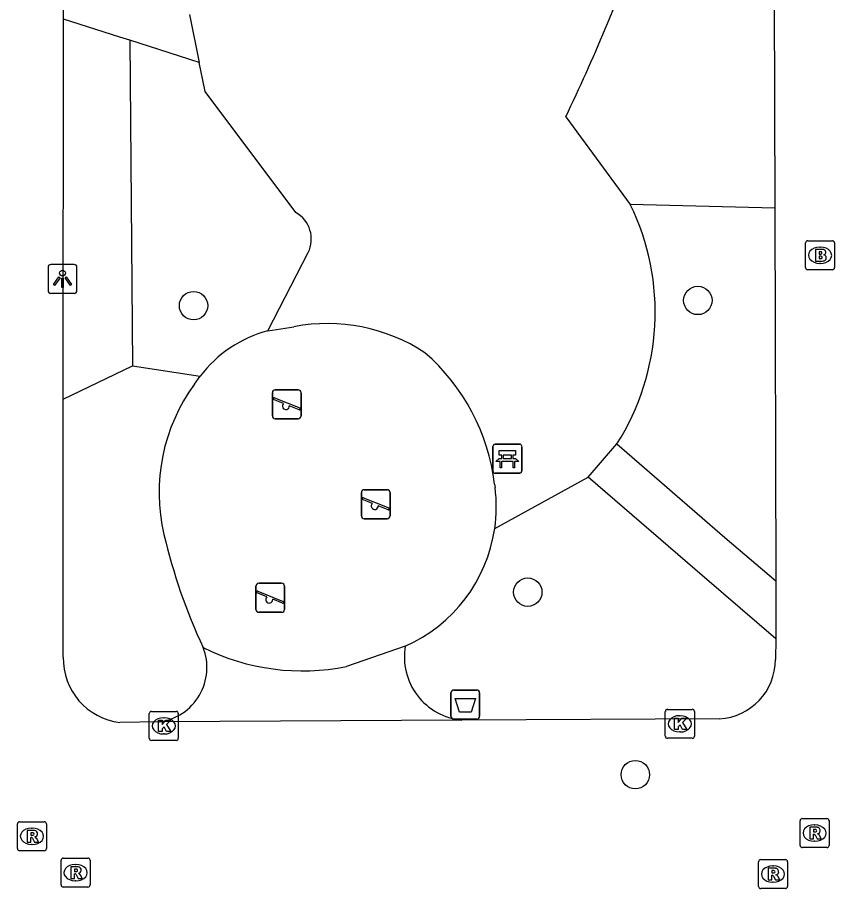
# Model space of a CAD drawing. Extents: x 160732 to 162105, y 387428 to 388479.
# Drawn here: x 161219.2 to 161247.38, y 387864.19 to 387894.24 of the extents above; entities that cross this region are included whole.
import ezdxf

# ---------------------------------------------------------------- set-up
doc = ezdxf.new("R2010")
doc.units = 0
for name, color, linetype in [('IMGEO_Afvalbak', 7, 'Continuous'), ('IMGEO_Bank', 7, 'Continuous'), ('IMGEO_Boom', 7, 'Continuous'), ('IMGEO_Brandkraan', 7, 'Continuous'), ('IMGEO_Groenvoorziening', 7, 'Continuous'), ('IMGEO_Kolk', 7, 'Continuous'), ('IMGEO_Lichtpunt', 7, 'Continuous'), ('IMGEO_Rioolput', 7, 'Continuous'), ('IMGEO_Speelvoorziening', 7, 'Continuous'), ('IMGEO_Voetpad_open', 7, 'Continuous')]:
    doc.layers.add(name, color=color, linetype=linetype)

msp = doc.modelspace()

# ---------------------------------------------------------------- linework, layer by layer
at = {"layer": 'IMGEO_Afvalbak'}
for p, q in [((161234.147, 387870.137), (161234.147, 387870.937)), ((161234.147, 387870.937), (161234.147, 387870.137)), ((161234.247, 387871.037), (161235.037, 387871.037)), ((161235.037, 387871.037), (161234.247, 387871.037)), ((161235.137, 387870.937), (161235.137, 387870.137)), ((161235.137, 387870.137), (161235.137, 387870.937)), ((161235.037, 387870.037), (161234.247, 387870.037)), ((161234.247, 387870.037), (161235.037, 387870.037))]:
    msp.add_line(p, q, dxfattribs=at)
msp.add_lwpolyline([(161234.29, 387870.751), (161234.994, 387870.751), (161234.845, 387870.281), (161234.439, 387870.281), (161234.29, 387870.751)], dxfattribs=at)
for centre, start, end in [((161234.247, 387870.937), 90, 180), ((161234.247, 387870.937), 90, 180), ((161235.037, 387870.937), 0, 90), ((161235.037, 387870.937), 360, 90), ((161234.247, 387870.137), 180, 270), ((161234.247, 387870.137), 180, 270), ((161235.037, 387870.137), 270, 0), ((161235.037, 387870.137), 270, 0)]:
    msp.add_arc(centre, 0.1, start, end, dxfattribs=at)
at = {"layer": 'IMGEO_Bank'}
for p, q in [((161235.595, 387878.595), (161235.595, 387879.436)), ((161235.595, 387879.436), (161235.595, 387878.595)), ((161235.67, 387879.52), (161236.511, 387879.52)), ((161236.511, 387879.52), (161235.67, 387879.52)), ((161236.595, 387879.445), (161236.595, 387878.604)), ((161236.595, 387878.604), (161236.595, 387879.445)), ((161235.904, 387879.026), (161235.904, 387879.132)), ((161235.948, 387879.132), (161235.948, 387879.026)), ((161236.236, 387879.138), (161235.954, 387879.138)), ((161236.242, 387879.026), (161236.242, 387879.132)), ((161236.286, 387879.132), (161236.286, 387879.026)), ((161236.292, 387878.918), (161235.899, 387878.918)), ((161235.954, 387879.02), (161236.236, 387879.02)), ((161236.52, 387878.52), (161235.679, 387878.52)), ((161235.679, 387878.52), (161236.52, 387878.52))]:
    msp.add_line(p, q, dxfattribs=at)
for points in [[(161235.898, 387879.138), (161235.812, 387879.138), (161235.812, 387879.299), (161236.375, 387879.299), (161236.375, 387879.138), (161236.292, 387879.138)], [(161235.842, 387878.918), (161235.7, 387878.918), (161235.812, 387879.02), (161235.898, 387879.02)], [(161235.892, 387878.911), (161235.892, 387878.704), (161235.849, 387878.704), (161235.849, 387878.911)], [(161236.292, 387879.02), (161236.375, 387879.02), (161236.487, 387878.918), (161236.348, 387878.918)], [(161236.342, 387878.911), (161236.342, 387878.704), (161236.298, 387878.704), (161236.298, 387878.911)]]:
    msp.add_lwpolyline(points, dxfattribs=at)
for centre, radius, start, end in [((161235.673, 387879.442), 0.0779, 92.4484, 184.2845), ((161235.673, 387879.442), 0.0779, 92.4484, 184.2845), ((161236.517, 387879.442), 0.0779, 2.4484, 94.2845), ((161236.517, 387879.442), 0.0779, 2.4484, 94.2845), ((161235.897, 387879.131), 0.00671, 2.8957, 87.1043), ((161235.954, 387879.131), 0.00671, 92.8957, 177.1043), ((161236.236, 387879.131), 0.00671, 2.8957, 87.1043), ((161236.293, 387879.131), 0.00671, 92.8957, 177.1043), ((161235.842, 387878.911), 0.00671, 2.8957, 87.1043), ((161235.899, 387878.911), 0.00671, 92.8957, 177.1043), ((161235.897, 387879.027), 0.00671, 272.8957, 357.1043), ((161235.954, 387879.027), 0.00671, 182.8957, 267.1043), ((161236.236, 387879.027), 0.00671, 272.8957, 357.1043), ((161236.293, 387879.027), 0.00671, 182.8957, 267.1043), ((161236.291, 387878.911), 0.00671, 2.8957, 87.1043), ((161236.348, 387878.911), 0.00671, 92.8957, 177.1043), ((161235.673, 387878.598), 0.0779, 182.4484, 274.2845), ((161235.673, 387878.598), 0.0779, 182.4484, 274.2845), ((161236.517, 387878.598), 0.0779, 272.4484, 4.2845), ((161236.517, 387878.598), 0.0779, 272.4484, 4.2845)]:
    msp.add_arc(centre, radius, start, end, dxfattribs=at)
at = {"layer": 'IMGEO_Boom'}
for centre in [(161225.272, 387884.297), (161242.663, 387884.477), (161236.799, 387874.415), (161240.507, 387868.119)]:
    msp.add_circle(centre, 0.489, dxfattribs=at)
at = {"layer": 'IMGEO_Brandkraan'}
for p, q in [((161246.377, 387885.609), (161246.377, 387886.461)), ((161246.452, 387886.535), (161247.304, 387886.535)), ((161246.865, 387886.315), (161246.89, 387886.315)), ((161247.378, 387886.461), (161247.378, 387885.609)), ((161246.888, 387885.755), (161246.863, 387885.755)), ((161247.304, 387885.535), (161246.452, 387885.535))]:
    msp.add_line(p, q, dxfattribs=at)
for points in [[(161246.377, 387885.609), (161246.377, 387886.461)], [(161246.452, 387886.535), (161247.304, 387886.535)], [(161247.378, 387886.461), (161247.378, 387885.609)], [(161246.725, 387886.235), (161246.725, 387885.835), (161246.938, 387885.835)], [(161246.956, 387886.235), (161246.725, 387886.235)], [(161246.904, 387886.154), (161246.85, 387886.154), (161246.85, 387886.078)], [(161246.85, 387886.078), (161246.903, 387886.078)], [(161246.912, 387886.002), (161246.85, 387886.002), (161246.85, 387885.921)], [(161246.85, 387885.921), (161246.912, 387885.921)], [(161247.304, 387885.535), (161246.452, 387885.535)]]:
    msp.add_lwpolyline(points, dxfattribs=at)
for centre, radius, start, end in [((161246.454, 387886.459), 0.0765, 91.552, 178.448), ((161246.454, 387886.459), 0.0765, 91.552, 178.448), ((161247.302, 387886.459), 0.0765, 1.552, 88.448), ((161247.302, 387886.459), 0.0765, 1.552, 88.448), ((161246.905, 387886.116), 0.0379, 267.8285, 90.9355), ((161246.913, 387885.961), 0.0404, 269.8759, 90.5077), ((161246.96, 387886.09), 0.145, 59.4692, 91.5367), ((161246.985, 387886.137), 0.0922, 285.5137, 58.1501), ((161246.99, 387885.945), 0.105, 301.3115, 78.989), ((161246.944, 387886.086), 0.251, 268.6676, 293.5347), ((161246.454, 387885.611), 0.0765, 181.552, 268.448), ((161246.454, 387885.611), 0.0765, 181.552, 268.448), ((161247.302, 387885.611), 0.0765, 271.552, 358.448), ((161247.302, 387885.611), 0.0765, 271.552, 358.448)]:
    msp.add_arc(centre, radius, start, end, dxfattribs=at)
for centre, major_axis, ratio, start_param, end_param in [((161246.864, 387886.035), (-0.387, 0.002), 0.722429, 4.712389, 7.853982), ((161246.889, 387886.035), (-0.39, 0.002), 0.717154, 1.570796, 4.712389)]:
    msp.add_ellipse(centre, major_axis=major_axis, ratio=ratio, start_param=start_param, end_param=end_param, dxfattribs=at)
at = {"layer": 'IMGEO_Groenvoorziening'}
for points in [[(161223.077, 387893.453), (161223.169, 387882.216)], [(161228.797, 387887.514), (161225.675, 387891.688), (161225.468, 387892.689)], [(161238.111, 387890.815), (161240.334, 387887.782)], [(161245.315, 387887.664), (161240.334, 387887.782)], [(161227.832, 387883.43), (161229.225, 387886.127)], [(161227.832, 387883.43), (161228.736, 387883.572)], [(161220.78, 387881.071), (161223.169, 387882.216)], [(161223.169, 387882.216), (161225.501, 387881.868)], [(161225.309, 387881.595), (161225.501, 387881.868)], [(161235.653, 387878.141), (161235.669, 387878.028)], [(161235.657, 387876.608), (161238.878, 387878.384)]]:
    msp.add_lwpolyline(points, dxfattribs=at)
for centre, radius, start, end in [((161173.98, 387921.364), 71.036, 334.52882, 339.88344), ((161232.731, 387884.069), 8.462, 327.5754, 26.028), ((161228.281, 387886.595), 1.053, 333.6024, 60.6959), ((161229.885, 387877.558), 6.123, 56.6584, 100.8194), ((161228.953, 387879.236), 4.341, 104.9695, 142.6825), ((161228.581, 387877.295), 7.122, 6.8184, 49.0296), ((161230.403, 387877.855), 6.32, 143.7193, 193.2491), ((161230.436, 387877.362), 5.276, 351.7811, 7.2505), ((161243.49, 387880.879), 19.75, 193.0853, 205.0916), ((161230.463, 387877.362), 5.249, 293.7312, 351.7411)]:
    msp.add_arc(centre, radius, start, end, dxfattribs=at)
at = {"layer": 'IMGEO_Kolk'}
for p, q in [((161241.617, 387870.373), (161242.469, 387870.373)), ((161223.746, 387869.377), (161223.746, 387870.229)), ((161223.821, 387870.303), (161224.673, 387870.303)), ((161224.234, 387870.083), (161224.259, 387870.083)), ((161224.747, 387870.229), (161224.747, 387869.377)), ((161241.542, 387869.447), (161241.542, 387870.299)), ((161242.03, 387870.153), (161242.055, 387870.153)), ((161242.543, 387870.299), (161242.543, 387869.447)), ((161224.257, 387869.523), (161224.232, 387869.523)), ((161242.053, 387869.593), (161242.028, 387869.593)), ((161224.673, 387869.303), (161223.821, 387869.303)), ((161242.469, 387869.373), (161241.617, 387869.373))]:
    msp.add_line(p, q, dxfattribs=at)
for points in [[(161241.617, 387870.373), (161242.469, 387870.373)], [(161223.746, 387869.377), (161223.746, 387870.229)], [(161223.821, 387870.303), (161224.673, 387870.303)], [(161224.747, 387870.229), (161224.747, 387869.377)], [(161241.542, 387869.447), (161241.542, 387870.299)], [(161241.863, 387870.073), (161241.986, 387870.073), (161241.986, 387869.922), (161242.116, 387870.073), (161242.28, 387870.073), (161242.134, 387869.922), (161242.287, 387869.673), (161242.135, 387869.673), (161242.05, 387869.837), (161241.986, 387869.77), (161241.986, 387869.673), (161241.863, 387869.673), (161241.863, 387870.073)], [(161242.543, 387870.299), (161242.543, 387869.447)], [(161224.067, 387870.003), (161224.19, 387870.003), (161224.19, 387869.852), (161224.32, 387870.003), (161224.484, 387870.003), (161224.338, 387869.852), (161224.491, 387869.603), (161224.339, 387869.603), (161224.254, 387869.767), (161224.19, 387869.7), (161224.19, 387869.603), (161224.067, 387869.603), (161224.067, 387870.003)], [(161224.673, 387869.303), (161223.821, 387869.303)], [(161242.469, 387869.373), (161241.617, 387869.373)]]:
    msp.add_lwpolyline(points, dxfattribs=at)
for centre, start, end in [((161241.619, 387870.297), 91.552, 178.448), ((161241.619, 387870.297), 91.552, 178.448), ((161242.467, 387870.297), 1.552, 88.448), ((161242.467, 387870.297), 1.552, 88.448), ((161223.823, 387870.227), 91.552, 178.448), ((161223.823, 387870.227), 91.552, 178.448), ((161224.671, 387870.227), 1.552, 88.448), ((161224.671, 387870.227), 1.552, 88.448), ((161241.619, 387869.449), 181.552, 268.448), ((161241.619, 387869.449), 181.552, 268.448), ((161242.467, 387869.449), 271.552, 358.448), ((161242.467, 387869.449), 271.552, 358.448), ((161223.823, 387869.379), 181.552, 268.448), ((161223.823, 387869.379), 181.552, 268.448), ((161224.671, 387869.379), 271.552, 358.448), ((161224.671, 387869.379), 271.552, 358.448)]:
    msp.add_arc(centre, 0.0765, start, end, dxfattribs=at)
for centre, major_axis, ratio, start_param, end_param in [((161224.233, 387869.803), (-0.387, 0.002), 0.722429, 4.712389, 7.853982), ((161224.258, 387869.803), (-0.39, 0.002), 0.717154, 1.570796, 4.712389), ((161242.029, 387869.873), (-0.387, 0.002), 0.722429, 4.712389, 7.853982), ((161242.054, 387869.873), (-0.39, 0.002), 0.717154, 1.570796, 4.712389)]:
    msp.add_ellipse(centre, major_axis=major_axis, ratio=ratio, start_param=start_param, end_param=end_param, dxfattribs=at)
at = {"layer": 'IMGEO_Lichtpunt'}
for p, q in [((161221.156, 387885.719), (161220.348, 387885.719)), ((161221.156, 387885.719), (161220.348, 387885.719)), ((161220.254, 387885.624), (161220.254, 387884.817)), ((161220.254, 387885.624), (161220.254, 387884.817)), ((161221.25, 387884.817), (161221.25, 387885.624)), ((161221.25, 387884.817), (161221.25, 387885.624)), ((161220.348, 387884.723), (161221.156, 387884.723)), ((161220.348, 387884.723), (161221.156, 387884.723))]:
    msp.add_line(p, q, dxfattribs=at)
for points in [[(161220.628, 387885.288), (161220.667, 387885.26), (161220.479, 387884.998), (161220.441, 387885.025), (161220.628, 387885.288)], [(161220.73, 387885.24), (161220.777, 387885.24), (161220.777, 387884.918), (161220.73, 387884.918), (161220.73, 387885.24)], [(161220.84, 387885.26), (161220.878, 387885.287), (161221.065, 387885.025), (161221.026, 387884.997), (161220.84, 387885.26)]]:
    msp.add_lwpolyline(points, dxfattribs=at)
msp.add_circle((161220.753, 387885.422), 0.0994, dxfattribs=at)
for centre, start, end in [((161220.348, 387885.624), 90, 180), ((161220.348, 387885.624), 90, 180), ((161221.156, 387885.624), 0, 90), ((161221.156, 387885.624), 0, 90), ((161220.348, 387884.817), 180, 270), ((161220.348, 387884.817), 180, 270), ((161221.156, 387884.817), 270, 0), ((161221.156, 387884.817), 270, 360)]:
    msp.add_arc(centre, 0.0946, start, end, dxfattribs=at)
at = {"layer": 'IMGEO_Rioolput'}
for p, q in [((161219.198, 387865.568), (161219.198, 387866.42)), ((161219.273, 387866.494), (161220.125, 387866.494)), ((161220.199, 387866.42), (161220.199, 387865.568)), ((161246.19, 387865.68), (161246.19, 387866.532)), ((161246.265, 387866.606), (161247.117, 387866.606)), ((161247.191, 387866.532), (161247.191, 387865.68)), ((161219.686, 387866.274), (161219.711, 387866.274)), ((161246.678, 387866.386), (161246.703, 387866.386)), ((161246.701, 387865.826), (161246.676, 387865.826)), ((161219.709, 387865.714), (161219.684, 387865.714)), ((161247.117, 387865.606), (161246.265, 387865.606)), ((161220.125, 387865.494), (161219.273, 387865.494)), ((161220.778, 387865.24), (161221.63, 387865.24)), ((161220.703, 387864.314), (161220.703, 387865.166)), ((161221.191, 387865.02), (161221.216, 387865.02)), ((161221.704, 387865.166), (161221.704, 387864.314)), ((161244.755, 387864.265), (161244.755, 387865.117)), ((161244.83, 387865.191), (161245.682, 387865.191)), ((161245.243, 387864.971), (161245.268, 387864.971)), ((161245.756, 387865.117), (161245.756, 387864.265)), ((161221.214, 387864.46), (161221.189, 387864.46)), ((161245.266, 387864.411), (161245.241, 387864.411)), ((161221.63, 387864.24), (161220.778, 387864.24)), ((161245.682, 387864.191), (161244.83, 387864.191))]:
    msp.add_line(p, q, dxfattribs=at)
for points in [[(161219.198, 387865.568), (161219.198, 387866.42)], [(161219.273, 387866.494), (161220.125, 387866.494)], [(161220.199, 387866.42), (161220.199, 387865.568)], [(161246.19, 387865.68), (161246.19, 387866.532)], [(161246.265, 387866.606), (161247.117, 387866.606)], [(161247.191, 387866.532), (161247.191, 387865.68)], [(161219.787, 387866.192), (161219.535, 387866.194), (161219.535, 387865.794)], [(161219.713, 387866.113), (161219.659, 387866.113), (161219.659, 387866.032)], [(161246.779, 387866.304), (161246.527, 387866.306), (161246.527, 387865.906)], [(161246.705, 387866.225), (161246.651, 387866.225), (161246.651, 387866.144)], [(161246.651, 387866.144), (161246.703, 387866.144)], [(161219.535, 387865.794), (161219.659, 387865.794), (161219.659, 387865.956), (161219.67, 387865.956)], [(161219.659, 387866.032), (161219.711, 387866.032)], [(161219.717, 387865.927), (161219.788, 387865.794), (161219.928, 387865.794), (161219.863, 387865.92)], [(161246.527, 387865.906), (161246.651, 387865.906), (161246.651, 387866.068), (161246.662, 387866.068)], [(161246.709, 387866.039), (161246.78, 387865.906), (161246.92, 387865.906), (161246.855, 387866.032)], [(161247.117, 387865.606), (161246.265, 387865.606)], [(161220.125, 387865.494), (161219.273, 387865.494)], [(161220.778, 387865.24), (161221.63, 387865.24)], [(161220.703, 387864.314), (161220.703, 387865.166)], [(161221.292, 387864.938), (161221.04, 387864.94), (161221.04, 387864.54)], [(161221.704, 387865.166), (161221.704, 387864.314)], [(161244.755, 387864.265), (161244.755, 387865.117)], [(161244.83, 387865.191), (161245.682, 387865.191)], [(161245.756, 387865.117), (161245.756, 387864.265)], [(161221.04, 387864.54), (161221.164, 387864.54), (161221.164, 387864.702), (161221.175, 387864.702)], [(161221.218, 387864.859), (161221.164, 387864.859), (161221.164, 387864.778)], [(161221.164, 387864.778), (161221.216, 387864.778)], [(161221.222, 387864.673), (161221.293, 387864.54), (161221.433, 387864.54), (161221.368, 387864.666)], [(161245.344, 387864.889), (161245.092, 387864.891), (161245.092, 387864.491)], [(161245.092, 387864.491), (161245.216, 387864.491), (161245.216, 387864.653), (161245.227, 387864.653)], [(161245.27, 387864.81), (161245.216, 387864.81), (161245.216, 387864.729)], [(161245.216, 387864.729), (161245.268, 387864.729)], [(161245.274, 387864.624), (161245.345, 387864.491), (161245.485, 387864.491), (161245.42, 387864.617)], [(161221.63, 387864.24), (161220.778, 387864.24)], [(161245.682, 387864.191), (161244.83, 387864.191)]]:
    msp.add_lwpolyline(points, dxfattribs=at)
for centre, radius, start, end in [((161219.275, 387866.418), 0.0765, 91.552, 178.448), ((161219.275, 387866.418), 0.0765, 91.552, 178.448), ((161220.123, 387866.418), 0.0765, 1.552, 88.448), ((161220.123, 387866.418), 0.0765, 1.552, 88.448), ((161246.267, 387866.53), 0.0765, 91.552, 178.448), ((161246.267, 387866.53), 0.0765, 91.552, 178.448), ((161247.115, 387866.53), 0.0765, 1.552, 88.448), ((161247.115, 387866.53), 0.0765, 1.552, 88.448), ((161219.719, 387866.017), 0.0964, 77.0061, 93.1865), ((161219.733, 387866.074), 0.0378, 276.6634, 79.6772), ((161219.786, 387866.082), 0.109, 350.3612, 89.416), ((161246.687, 387866.333), 0.19, 274.7715, 282.9687), ((161246.711, 387866.129), 0.0964, 77.0061, 93.1865), ((161246.725, 387866.186), 0.0378, 276.6634, 79.6772), ((161246.778, 387866.194), 0.109, 350.3612, 89.416), ((161246.776, 387866.194), 0.112, 277.5842, 350.9817), ((161219.669, 387865.903), 0.0533, 26.0293, 88.6989), ((161219.695, 387866.221), 0.19, 274.7715, 282.9687), ((161219.784, 387866.082), 0.112, 277.5842, 350.9817), ((161219.768, 387865.867), 0.108, 29.5134, 73.7905), ((161246.661, 387866.015), 0.0533, 26.0293, 88.6989), ((161246.76, 387865.979), 0.108, 29.5134, 73.7905), ((161219.275, 387865.57), 0.0765, 181.552, 268.448), ((161219.275, 387865.57), 0.0765, 181.552, 268.448), ((161220.123, 387865.57), 0.0765, 271.552, 358.448), ((161220.123, 387865.57), 0.0765, 271.552, 358.448), ((161246.267, 387865.682), 0.0765, 181.552, 268.448), ((161246.267, 387865.682), 0.0765, 181.552, 268.448), ((161247.115, 387865.682), 0.0765, 271.552, 358.448), ((161247.115, 387865.682), 0.0765, 271.552, 358.448), ((161220.78, 387865.164), 0.0765, 91.552, 178.448), ((161220.78, 387865.164), 0.0765, 91.552, 178.448), ((161221.628, 387865.164), 0.0765, 1.552, 88.448), ((161221.628, 387865.164), 0.0765, 1.552, 88.448), ((161221.291, 387864.828), 0.109, 350.3612, 89.416), ((161244.832, 387865.115), 0.0765, 91.552, 178.448), ((161244.832, 387865.115), 0.0765, 91.552, 178.448), ((161245.68, 387865.115), 0.0765, 1.552, 88.448), ((161245.68, 387865.115), 0.0765, 1.552, 88.448), ((161221.174, 387864.649), 0.0533, 26.0293, 88.6989), ((161221.2, 387864.967), 0.19, 274.7715, 282.9687), ((161221.224, 387864.763), 0.0964, 77.0061, 93.1865), ((161221.238, 387864.82), 0.0378, 276.6634, 79.6772), ((161221.289, 387864.828), 0.112, 277.5842, 350.9817), ((161221.273, 387864.613), 0.108, 29.5134, 73.7905), ((161245.226, 387864.6), 0.0533, 26.0293, 88.6989), ((161245.252, 387864.918), 0.19, 274.7715, 282.9687), ((161245.276, 387864.714), 0.0964, 77.0061, 93.1865), ((161245.29, 387864.771), 0.0378, 276.6634, 79.6772), ((161245.343, 387864.779), 0.109, 350.3612, 89.416), ((161245.341, 387864.779), 0.112, 277.5842, 350.9817), ((161245.325, 387864.564), 0.108, 29.5134, 73.7905), ((161220.78, 387864.316), 0.0765, 181.552, 268.448), ((161220.78, 387864.316), 0.0765, 181.552, 268.448), ((161221.628, 387864.316), 0.0765, 271.552, 358.448), ((161221.628, 387864.316), 0.0765, 271.552, 358.448), ((161244.832, 387864.267), 0.0765, 181.552, 268.448), ((161244.832, 387864.267), 0.0765, 181.552, 268.448), ((161245.68, 387864.267), 0.0765, 271.552, 358.448), ((161245.68, 387864.267), 0.0765, 271.552, 358.448)]:
    msp.add_arc(centre, radius, start, end, dxfattribs=at)
for centre, major_axis, ratio, start_param, end_param in [((161219.685, 387865.994), (-0.387, 0.002), 0.722429, 4.712389, 7.853982), ((161219.71, 387865.994), (-0.39, 0.002), 0.717154, 1.570796, 4.712389), ((161246.677, 387866.106), (-0.387, 0.002), 0.722429, 4.712389, 7.853982), ((161246.702, 387866.106), (-0.39, 0.002), 0.717154, 1.570796, 4.712389), ((161221.19, 387864.74), (-0.387, 0.002), 0.722429, 4.712389, 7.853982), ((161221.215, 387864.74), (-0.39, 0.002), 0.717154, 1.570796, 4.712389), ((161245.242, 387864.691), (-0.387, 0.002), 0.722429, 4.712389, 7.853982), ((161245.267, 387864.691), (-0.39, 0.002), 0.717154, 1.570796, 4.712389)]:
    msp.add_ellipse(centre, major_axis=major_axis, ratio=ratio, start_param=start_param, end_param=end_param, dxfattribs=at)
at = {"layer": 'IMGEO_Speelvoorziening'}
for p, q in [((161227.991, 387880.496), (161227.991, 387881.296)), ((161227.991, 387881.296), (161227.991, 387880.496)), ((161228.091, 387881.396), (161228.881, 387881.396)), ((161228.881, 387881.396), (161228.091, 387881.396)), ((161228.981, 387881.296), (161228.981, 387880.496)), ((161228.981, 387880.496), (161228.981, 387881.296)), ((161228.374, 387880.924), (161228.035, 387881.061)), ((161228.06, 387881.121), (161228.936, 387880.768)), ((161228.912, 387880.708), (161228.572, 387880.845)), ((161228.881, 387880.396), (161228.091, 387880.396)), ((161228.091, 387880.396), (161228.881, 387880.396)), ((161231.059, 387877.048), (161231.059, 387877.848)), ((161231.059, 387877.848), (161231.059, 387877.048)), ((161231.159, 387877.948), (161231.949, 387877.948)), ((161231.949, 387877.948), (161231.159, 387877.948)), ((161232.049, 387877.848), (161232.049, 387877.048)), ((161232.049, 387877.048), (161232.049, 387877.848)), ((161231.442, 387877.476), (161231.103, 387877.613)), ((161231.128, 387877.673), (161232.004, 387877.32)), ((161231.98, 387877.26), (161231.64, 387877.397)), ((161231.949, 387876.948), (161231.159, 387876.948)), ((161231.159, 387876.948), (161231.949, 387876.948)), ((161227.42, 387873.821), (161227.42, 387874.621)), ((161227.42, 387874.621), (161227.42, 387873.821)), ((161227.52, 387874.721), (161228.31, 387874.721)), ((161228.31, 387874.721), (161227.52, 387874.721)), ((161228.41, 387874.621), (161228.41, 387873.821)), ((161228.41, 387873.821), (161228.41, 387874.621)), ((161227.803, 387874.249), (161227.464, 387874.386)), ((161227.489, 387874.446), (161228.365, 387874.093)), ((161228.341, 387874.033), (161228.001, 387874.17)), ((161228.31, 387873.721), (161227.52, 387873.721)), ((161227.52, 387873.721), (161228.31, 387873.721))]:
    msp.add_line(p, q, dxfattribs=at)
for centre, radius, start, end in [((161228.091, 387881.296), 0.1, 90, 180), ((161228.091, 387881.296), 0.1, 90, 180), ((161228.881, 387881.296), 0.1, 0, 90), ((161228.881, 387881.296), 0.1, 360, 90), ((161228.048, 387881.091), 0.0327, 68.078, 248.078), ((161228.453, 387880.834), 0.12, 130.9928, 5.1632), ((161228.924, 387880.738), 0.0327, 248.078, 68.078), ((161228.091, 387880.496), 0.1, 180, 270), ((161228.091, 387880.496), 0.1, 180, 270), ((161228.881, 387880.496), 0.1, 270, 0), ((161228.881, 387880.496), 0.1, 270, 0), ((161231.159, 387877.848), 0.1, 90, 180), ((161231.159, 387877.848), 0.1, 90, 180), ((161231.949, 387877.848), 0.1, 0, 90), ((161231.949, 387877.848), 0.1, 360, 90), ((161231.116, 387877.643), 0.0327, 68.078, 248.078), ((161231.521, 387877.386), 0.12, 130.9928, 5.1632), ((161231.992, 387877.29), 0.0327, 248.078, 68.078), ((161231.159, 387877.048), 0.1, 180, 270), ((161231.159, 387877.048), 0.1, 180, 270), ((161231.949, 387877.048), 0.1, 270, 0), ((161231.949, 387877.048), 0.1, 270, 0), ((161227.52, 387874.621), 0.1, 90, 180), ((161227.52, 387874.621), 0.1, 90, 180), ((161228.31, 387874.621), 0.1, 0, 90), ((161228.31, 387874.621), 0.1, 360, 90), ((161227.477, 387874.416), 0.0327, 68.078, 248.078), ((161227.882, 387874.159), 0.12, 130.9928, 5.1632), ((161228.353, 387874.063), 0.0327, 248.078, 68.078), ((161227.52, 387873.821), 0.1, 180, 270), ((161227.52, 387873.821), 0.1, 180, 270), ((161228.31, 387873.821), 0.1, 270, 0), ((161228.31, 387873.821), 0.1, 270, 0)]:
    msp.add_arc(centre, radius, start, end, dxfattribs=at)
at = {"layer": 'IMGEO_Voetpad_open'}
for points in [[(161245.278, 387902.143), (161245.315, 387887.664)], [(161220.784, 387894.177), (161220.783, 387895.817)], [(161220.78, 387881.071), (161220.784, 387894.177)], [(161223.077, 387893.453), (161222.731, 387893.564), (161220.784, 387894.177)], [(161225.127, 387894.338), (161225.468, 387892.689)], [(161225.468, 387892.689), (161223.077, 387893.453)], [(161245.315, 387887.664), (161245.348, 387874.802)], [(161220.778, 387872.175), (161220.78, 387881.071)], [(161238.878, 387878.384), (161239.873, 387879.532)], [(161239.873, 387879.532), (161243.598, 387876.301), (161245.348, 387874.802)], [(161245.356, 387872.804), (161242.897, 387874.915), (161238.878, 387878.384)], [(161245.348, 387874.802), (161245.356, 387872.804)], [(161245.356, 387872.804), (161245.338, 387872.09)], [(161232.575, 387872.557), (161230.549, 387871.848)], [(161243.407, 387870.046), (161234.524, 387870.002)], [(161224.101, 387869.942), (161222.73, 387869.918)], [(161234.524, 387870.002), (161224.101, 387869.942)]]:
    msp.add_lwpolyline(points, dxfattribs=at)
for centre, radius, start, end in [((161223.851, 387871.81), 1.884, 277.6312, 21.5864), ((161229.035, 387879.42), 7.722, 243.6088, 281.3036), ((161234.729, 387872.179), 2.187, 170.0444, 264.6297), ((161223.004, 387872.127), 2.226, 178.7773, 262.9335), ((161243.295, 387872.086), 2.043, 273.1499, 0.1068)]:
    msp.add_arc(centre, radius, start, end, dxfattribs=at)

doc.saveas('drawing.dxf')
